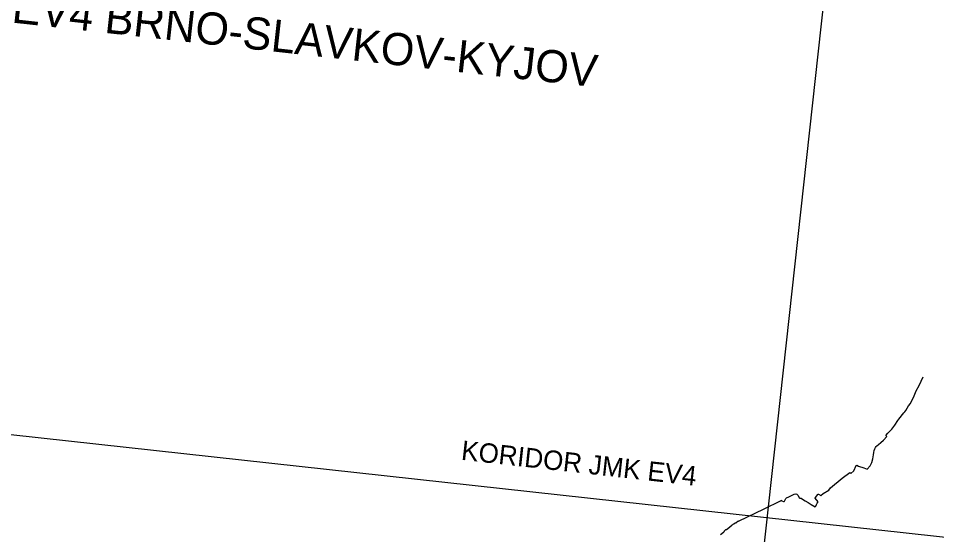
# Model space of a CAD drawing. Extents: x -678204 to -526855, y -1228851 to -1110393.
# Drawn here: x -557264 to -543059, y -1193660 to -1185682 of the extents above; entities that cross this region are included whole.
import ezdxf

# ---------------------------------------------------------------- set-up
doc = ezdxf.new("R2010")
doc.units = 0
for name, color, linetype in [('00_n_cyklo popisy', 7, 'Continuous'), ('00_n_cyklo prujezdne rekreacni hlavni', 7, 'Continuous'), ('00_n_cyklo trasovani rekreacni hlavni', 7, 'Continuous'), ('00_n_legenda popisy_hlavni', 7, 'Continuous'), ('_HELP BIG', 7, 'Continuous')]:
    doc.layers.add(name, color=color, linetype=linetype)

msp = doc.modelspace()

# ---------------------------------------------------------------- linework, layer by layer
at = {"layer": '00_n_cyklo prujezdne rekreacni hlavni'}
for p, q in [((-545714, -1193255), (-545485, -1193144)), ((-545485, -1193144), (-545476, -1193140)), ((-545476, -1193139), (-545471, -1193137)), ((-545455, -1193136), (-545452, -1193137)), ((-545452, -1193137), (-545427, -1193147)), ((-545424, -1193148), (-545421, -1193148)), ((-545412, -1193143), (-545392, -1193104)), ((-546124, -1193454), (-545727, -1193260)), ((-545727, -1193260), (-545714, -1193255)), ((-546167, -1193477), (-546148, -1193467)), ((-546311, -1193582), (-546237, -1193523)), ((-546212, -1193504), (-546206, -1193500)), ((-546195, -1193493), (-546180, -1193484))]:
    msp.add_line(p, q, dxfattribs=at)
for points in [[(-545183, -1193093), (-545173, -1193096), (-545154, -1193095), (-545147, -1193101), (-545094, -1193139), (-545048, -1193166), (-545001, -1193193), (-544937, -1193232), (-544930, -1193221), (-544918, -1193197), (-544905, -1193175), (-544891, -1193156), (-544939, -1193098), (-544939, -1193090), (-544935, -1193086), (-544899, -1193040), (-544893, -1193034), (-544886, -1193035), (-544851, -1193057), (-544814, -1193024), (-544727, -1192972), (-544702, -1192935), (-544520, -1192786), (-544404, -1192699), (-544386, -1192716), (-544342, -1192676), (-544302, -1192590), (-544292, -1192588), (-544270, -1192603), (-544183, -1192630), (-544134, -1192651), (-544087, -1192596), (-544077, -1192579), (-544059, -1192544), (-544044, -1192491), (-544035, -1192429), (-544029, -1192389), (-544024, -1192362), (-544013, -1192333), (-544005, -1192316), (-543993, -1192300), (-543983, -1192289), (-543958, -1192269), (-543924, -1192237), (-543881, -1192201), (-543829, -1192144), (-543847, -1192126), (-543847, -1192126), (-543847, -1192126), (-543814, -1192093), (-543750, -1192030), (-543703, -1191971), (-543660, -1191898), (-543645, -1191876), (-543566, -1191776), (-543553, -1191765), (-543533, -1191740), (-543493, -1191670), (-543461, -1191632), (-543406, -1191515), (-543375, -1191438), (-543327, -1191356), (-543265, -1191220)], [(-545379, -1193091), (-545345, -1193074), (-545261, -1193034), (-545239, -1193031), (-545220, -1193033), (-545200, -1193058), (-545183, -1193093)], [(-546403, -1193660), (-546380, -1193641), (-546351, -1193617), (-546341, -1193609)], [(-546338, -1193604), (-546337, -1193597), (-546320, -1193583), (-546313, -1193583)]]:
    msp.add_lwpolyline(points, dxfattribs=at)
for centre, radius, start, end in [((-545489, -1193137), 8, 295.7492, 298.6116), ((-545472, -1193147), 8, 115.7492, 118.6116), ((-545462, -1193155), 20, 68.4104, 115.8775), ((-545424, -1193138), 10, 248.4104, 266.5448), ((-545421, -1193138), 10, 266.5448, 332.7264), ((-545365, -1193118), 30, 116.331, 152.7264), ((-545724, -1193267), 8, 111.895, 116.0678), ((-545717, -1193247), 8, 292.8868, 295.7492), ((-545897, -1193968), 560, 118.8391, 120.3452), ((-545878, -1193957), 560, 116.0678, 118.8391), ((-546346, -1193602), 8, 310, 345.9145), ((-546316, -1193576), 8, 290.038, 308.6271), ((-545924, -1193915), 501, 124.992, 128.6271), ((-546120, -1193623), 150, 120.3452, 124.992)]:
    msp.add_arc(centre, radius, start, end, dxfattribs=at)
at = {"layer": '00_n_cyklo trasovani rekreacni hlavni'}
for p, q in [((-545714, -1193255), (-545485, -1193144)), ((-545485, -1193144), (-545476, -1193140)), ((-545476, -1193139), (-545471, -1193137)), ((-545455, -1193136), (-545452, -1193137)), ((-545452, -1193137), (-545427, -1193147)), ((-545424, -1193148), (-545421, -1193148)), ((-545412, -1193143), (-545392, -1193104)), ((-546124, -1193454), (-545727, -1193260)), ((-545727, -1193260), (-545714, -1193255)), ((-546167, -1193477), (-546148, -1193467)), ((-546311, -1193582), (-546237, -1193523)), ((-546212, -1193504), (-546206, -1193500)), ((-546195, -1193493), (-546180, -1193484))]:
    msp.add_line(p, q, dxfattribs=at)
for points in [[(-545183, -1193093), (-545173, -1193096), (-545154, -1193095), (-545147, -1193101), (-545094, -1193139), (-545048, -1193166), (-545001, -1193193), (-544937, -1193232), (-544930, -1193221), (-544918, -1193197), (-544905, -1193175), (-544891, -1193156), (-544939, -1193098), (-544939, -1193090), (-544935, -1193086), (-544899, -1193040), (-544893, -1193034), (-544886, -1193035), (-544851, -1193057), (-544814, -1193024), (-544727, -1192972), (-544702, -1192935), (-544520, -1192786), (-544404, -1192699), (-544386, -1192716), (-544342, -1192676), (-544302, -1192590), (-544292, -1192588), (-544270, -1192603), (-544183, -1192630), (-544134, -1192651), (-544087, -1192596), (-544077, -1192579), (-544059, -1192544), (-544044, -1192491), (-544035, -1192429), (-544029, -1192389), (-544024, -1192362), (-544013, -1192333), (-544005, -1192316), (-543993, -1192300), (-543983, -1192289), (-543958, -1192269), (-543924, -1192237), (-543881, -1192201), (-543829, -1192144), (-543847, -1192126), (-543847, -1192126), (-543847, -1192126), (-543814, -1192093), (-543750, -1192030), (-543703, -1191971), (-543660, -1191898), (-543645, -1191876), (-543566, -1191776), (-543553, -1191765), (-543533, -1191740), (-543493, -1191670), (-543461, -1191632), (-543406, -1191515), (-543375, -1191438), (-543327, -1191356), (-543265, -1191220)], [(-545379, -1193091), (-545345, -1193074), (-545261, -1193034), (-545239, -1193031), (-545220, -1193033), (-545200, -1193058), (-545183, -1193093)], [(-546403, -1193660), (-546380, -1193641), (-546351, -1193617), (-546341, -1193609)], [(-546338, -1193604), (-546337, -1193597), (-546320, -1193583), (-546313, -1193583)]]:
    msp.add_lwpolyline(points, dxfattribs=at)
for centre, radius, start, end in [((-545489, -1193137), 8, 295.7492, 298.6116), ((-545472, -1193147), 8, 115.7492, 118.6116), ((-545462, -1193155), 20, 68.4104, 115.8775), ((-545424, -1193138), 10, 248.4104, 266.5448), ((-545421, -1193138), 10, 266.5448, 332.7264), ((-545365, -1193118), 30, 116.331, 152.7264), ((-545724, -1193267), 8, 111.895, 116.0678), ((-545717, -1193247), 8, 292.8868, 295.7492), ((-545897, -1193968), 560, 118.8391, 120.3452), ((-545878, -1193957), 560, 116.0678, 118.8391), ((-546346, -1193602), 8, 310, 345.9145), ((-546316, -1193576), 8, 290.038, 308.6271), ((-545924, -1193915), 501, 124.992, 128.6271), ((-546120, -1193623), 150, 120.3452, 124.992)]:
    msp.add_arc(centre, radius, start, end, dxfattribs=at)
at = {"layer": '_HELP BIG'}
for points in [[(-546972, -1205110), (-575259, -1202004), (-573047, -1181859), (-544760, -1184965)], [(-564527, -1219958), (-561421, -1191670), (-541276, -1193882), (-544382, -1222170)]]:
    msp.add_lwpolyline(points, close=True, dxfattribs=at)

# ---------------------------------------------------------------- texts
at = {"layer": '00_n_cyklo popisy'}
msp.add_text('KORIDOR JMK EV4', height=300, rotation=353.6836, dxfattribs=at).set_placement((-550423, -1192503))
at = {"layer": '00_n_legenda popisy_hlavni'}
msp.add_text('KORIDOR EV4 BRNO-SLAVKOV-KYJOV', height=497.66, rotation=353.6836, dxfattribs=at).set_placement((-560649, -1185383))

doc.saveas('drawing.dxf')
